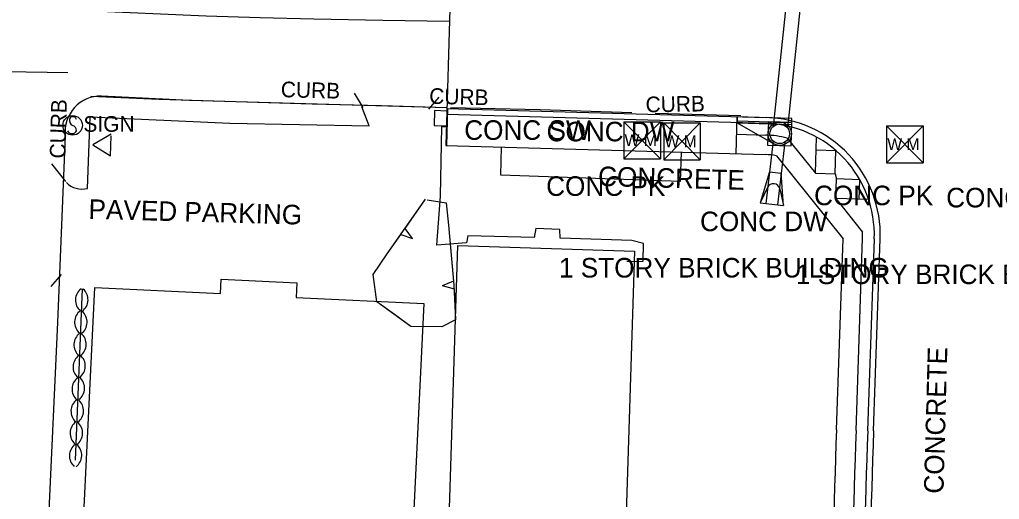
# Model space of a CAD drawing. Extents: x 978516 to 993312, y 1836504 to 1846212.
# Drawn here: x 992239.7 to 992490.2, y 1842760.2 to 1842882.7 of the extents above; entities that cross this region are included whole.
import ezdxf

# ---------------------------------------------------------------- set-up
doc = ezdxf.new("R2010")
doc.units = 0
for name, color, linetype in [('R_Drainage', 7, 'Continuous'), ('R_Proposed Road', 7, 'Continuous'), ('S_BUILDING', 7, 'Continuous'), ('S_CURB', 7, 'Continuous'), ('S_CURB_ANNOT', 7, 'Continuous'), ('S_EDGE_CONCRETE', 7, 'Continuous'), ('S_EDGE_PAVEMENT', 7, 'Continuous'), ('S_PARKING', 7, 'Continuous'), ('S_PARKING_ANNOT', 7, 'Continuous'), ('S_PAVEMENT_CROWN', 7, 'Continuous'), ('S_SIDEWALK', 7, 'Continuous'), ('S_SIGN', 7, 'Continuous'), ('S_SIGN_ANNOT', 7, 'Continuous'), ('S_SURVEY_TEXT_ANNOT', 7, 'Continuous'), ('S_TREE', 7, 'Continuous'), ('S_WATER_UTILITIES', 7, 'Continuous')]:
    doc.layers.add(name, color=color, linetype=linetype)

msp = doc.modelspace()

# ---------------------------------------------------------------- linework, layer by layer
at = {"layer": 'R_Drainage'}
for p, q in [((992436.04, 1842890.55), (992432.38, 1842855.46)), ((992439.73, 1842890.55), (992436.03, 1842855.08)), ((992423.11, 1842856.41), (992432.53, 1842850.98)), ((992423.12, 1842856.91), (992437.12, 1842856.49)), ((992432.31, 1842851.76), (992430.51, 1842835.76)), ((992435.29, 1842851.43), (992433.49, 1842835.43)), ((992431.42, 1842843.86), (992429.02, 1842835.93)), ((992431.42, 1842843.86), (992434.4, 1842843.53)), ((992434.98, 1842835.26), (992434.4, 1842843.53)), ((992430.9, 1842839.88), (992429.02, 1842835.93)), ((992434.03, 1842839.52), (992434.98, 1842835.26)), ((992429.02, 1842835.93), (992434.98, 1842835.26))]:
    msp.add_line(p, q, dxfattribs=at)
for points in [[(992423.11, 1842856.41), (992437.1, 1842855.99), (992437.14, 1842857.49), (992423.15, 1842857.91)], [(992430.94, 1842850.67), (992436.94, 1842850.5), (992437.12, 1842856.49), (992431.12, 1842856.67)]]:
    msp.add_lwpolyline(points, close=True, dxfattribs=at)
for radius in [3, 3, 3, 2.5, 2.5, 2.5]:
    msp.add_circle((992434.03, 1842853.58), radius, dxfattribs=at)
msp.add_arc((992432.4, 1842839.16), 1.67, 12.6066, 154.5213, dxfattribs=at)
at = {"layer": 'R_Proposed Road'}
for p, q in [((992349.99, 1842897.56), (992348.65, 1842850.57)), ((992348.88, 1842858.57), (992430.54, 1842856.25)), ((992348.91, 1842850.57), (992349.18, 1842860.06)), ((992348.92, 1842860.07), (992430.59, 1842857.75)), ((992422.88, 1842848.46), (992423.15, 1842857.96)), ((992423.02, 1842853.46), (992430.46, 1842853.25)), ((992435.95, 1842852.49), (992443.17, 1842843.49)), ((992443.17, 1842843.49), (992443.44, 1842852.75)), ((992348.65, 1842850.57), (992430.32, 1842848.25)), ((992362.7, 1842842.98), (992362.9, 1842850.17)), ((992408.67, 1842841.4), (992408.89, 1842848.86)), ((992443.34, 1842849.49), (992448.34, 1842849.34)), ((992448.17, 1842843.35), (992448.34, 1842849.34)), ((992433.17, 1842847.97), (992450.21, 1842826.73)), ((992408.67, 1842841.4), (992362.7, 1842842.98)), ((992443.17, 1842843.49), (992448.17, 1842843.35)), ((992448.17, 1842843.35), (992448.52, 1842842.04)), ((992448.35, 1842837.04), (992448.52, 1842842.04)), ((992454.52, 1842841.83), (992448.52, 1842842.04)), ((992454.34, 1842836.83), (992454.52, 1842841.83)), ((992456.78, 1842836.75), (992448.35, 1842837.04)), ((992448.35, 1842837.04), (992455.22, 1842828.47)), ((992448.54, 1842777.98), (992450.21, 1842826.73)), ((992453.53, 1842777.81), (992455.22, 1842826.88)), ((992456.53, 1842777.71), (992458.22, 1842826.78)), ((992458.03, 1842777.66), (992459.71, 1842826.73))]:
    msp.add_line(p, q, dxfattribs=at)
for centre, radius, start, end in [((992429.73, 1842827.76), 28.5, 358.0361, 88.3694), ((992429.73, 1842827.76), 30, 358.0361, 88.3694), ((992429.73, 1842827.76), 25.5, 75.8794, 88.3694), ((992429.73, 1842827.76), 20.5, 80.3487, 88.3694), ((992429.73, 1842827.76), 25.5, 358.0361, 1.6001), ((998202.23, 1842580.69), 5757.08, 178.036106, 179.193225), ((998202.23, 1842580.69), 5752.08, 178.036106, 179.201336), ((998202.23, 1842580.69), 5749.08, 178.036106, 179.201336), ((998202.23, 1842580.69), 5747.58, 178.036106, 179.201336)]:
    msp.add_arc(centre, radius, start, end, dxfattribs=at)
at = {"layer": 'S_BUILDING'}
for points in [[(992396.88, 1842823.61), (992394.54, 1842748.45), (992349.36, 1842749.86), (992351.7, 1842825.01)], [(992340.05, 1842748.86), (992255.93, 1842752.91), (992258.89, 1842814.35), (992291.01, 1842812.8), (992291.19, 1842816.42), (992310.54, 1842815.48), (992310.36, 1842811.76), (992343, 1842810.19)]]:
    msp.add_lwpolyline(points, close=True, dxfattribs=at)
at = {"layer": 'S_CURB'}
for points in [[(992327.52, 1842860.28), (992325.3, 1842863.95)], [(992344.31, 1842859.87), (992346.91, 1842862.93)], [(992251.46, 1842841.36), (992247.88, 1842845.91)], [(992250.28, 1842817.66), (992247.7, 1842814.58)]]:
    msp.add_lwpolyline(points, dxfattribs=at)
at = {"layer": 'S_EDGE_CONCRETE'}
for points in [[(992252.02, 1842869.15), (992236.11, 1842869.42), (992220.2, 1842869.69), (992196.79, 1842870.73), (992176.08, 1842871.13)], [(992348.93, 1842860.25), (992332.18, 1842860.69), (992314.5, 1842861.15), (992294.94, 1842861.75), (992275.38, 1842862.35), (992257.87, 1842863.1)], [(992396.23, 1842858.9), (992372.75, 1842859.73), (992349.87, 1842860.23)], [(992424.05, 1842858.14), (992402.18, 1842858.75)]]:
    msp.add_lwpolyline(points, dxfattribs=at)
at = {"layer": 'S_EDGE_PAVEMENT'}
for points in [[(992348.92, 1842860.17), (992321.71, 1842860.99), (992283.11, 1842862.07), (992260.59, 1842863.23)], [(992251.34, 1842853.16), (992249.39, 1842805.35), (992246.72, 1842748.08), (992243.33, 1842677.74)]]:
    msp.add_lwpolyline(points, dxfattribs=at)
msp.add_arc((992260.46, 1842854.07), 9.16, 89.1331, 185.7259, dxfattribs=at)
at = {"layer": 'S_PARKING'}
for points in [[(992257.04, 1842839.63), (992257.73, 1842857.87), (992293.45, 1842856.31), (992329.07, 1842855.65), (992327.2, 1842860.43)], [(992394.93, 1842820.92), (992399.08, 1842821.08), (992399.22, 1842825.53), (992396.25, 1842826.35), (992377.85, 1842826.94), (992377.79, 1842829.15), (992371.69, 1842829.41), (992371.25, 1842827.08), (992354.26, 1842827.48), (992353.97, 1842825.75), (992346.38, 1842825.14), (992347.29, 1842837.63), (992347.6, 1842855.42), (992348.79, 1842855.39)]]:
    msp.add_lwpolyline(points, dxfattribs=at)
msp.add_arc((992255.66, 1842845.22), 5.76, 225.7493, 283.8925, dxfattribs=at)
at = {"layer": 'S_PAVEMENT_CROWN'}
msp.add_lwpolyline([(992349.55, 1842882.26), (992332.52, 1842882.55), (992314.94, 1842882.86), (992301.17, 1842883.23), (992287.4, 1842883.59), (992273.78, 1842884.21), (992260.16, 1842884.83)], dxfattribs=at)
at = {"layer": 'S_SIDEWALK'}
msp.add_lwpolyline([(992348.9, 1842859.38), (992345.77, 1842859.51), (992345.69, 1842855.7), (992348.8, 1842855.62)], dxfattribs=at)
at = {"layer": 'S_SIGN'}
msp.add_lwpolyline([(992263.1, 1842853.47), (992258.37, 1842850.73), (992262.91, 1842847.92), (992263.05, 1842853.07)], dxfattribs=at)
msp.add_circle((992253.23, 1842855.73), 2.49, dxfattribs=at)
for centre, radius, start, end in [((992253.91, 1842857.06), 1.5, 167.1196, 241.9813), ((992253.3, 1842857), 0.95, 16.5258, 156.8957), ((992253.07, 1842854.91), 1.28, 204.641, 335.359), ((992252.81, 1842854.39), 1.4, 358.6529, 73.7063)]:
    msp.add_arc(centre, radius, start, end, dxfattribs=at)
at = {"layer": 'S_TREE'}
for p, q in [((992340.14, 1842826.86), (992338.27, 1842829.42)), ((992337.14, 1842827.81), (992340.14, 1842826.86)), ((992347.7, 1842814.85), (992350.75, 1842813.99)), ((992350.61, 1842815.95), (992347.71, 1842814.75))]:
    msp.add_line(p, q, dxfattribs=at)
for points in [[(992343.92, 1842836.71), (992348.78, 1842835.95), (992349.36, 1842830.26), (992350.71, 1842814.88), (992351.16, 1842806.09), (992347.64, 1842804.23), (992339.7, 1842804.38), (992330.99, 1842810.63), (992330.08, 1842817.59), (992333.69, 1842822.88), (992343.49, 1842836.87)], [(992338.27, 1842829.42), (992343.49, 1842836.87)], [(992343.92, 1842836.71), (992348.78, 1842835.95), (992349.36, 1842830.26), (992350.61, 1842815.95)], [(992335.51, 1842807.39), (992330.99, 1842810.63), (992330.08, 1842817.59), (992333.69, 1842822.88), (992337.14, 1842827.81)], [(992255.68, 1842813.99), (992253.91, 1842770.17)], [(992255.4, 1842813.94), (992255.4, 1842813.84)], [(992350.75, 1842813.99), (992351.16, 1842806.09), (992347.64, 1842804.23), (992339.7, 1842804.38), (992335.51, 1842807.39)], [(992254.25, 1842785.57), (992254.25, 1842785.47)]]:
    msp.add_lwpolyline(points, dxfattribs=at)
for centre, start, end in [((992257.6, 1842811.09), 126.8881, 228.485), ((992253.53, 1842811.19), 306.8881, 48.485), ((992257.37, 1842805.45), 126.8881, 228.485), ((992253.3, 1842805.46), 306.8881, 48.485), ((992257.2, 1842799.7), 126.8881, 228.485), ((992253.07, 1842799.82), 306.8881, 48.485), ((992256.98, 1842794.02), 126.8881, 228.485), ((992252.84, 1842794.26), 306.8881, 48.485), ((992256.71, 1842788.36), 126.8881, 228.485), ((992252.65, 1842788.6), 306.8881, 48.485), ((992256.45, 1842782.72), 126.8881, 228.485), ((992252.38, 1842782.82), 306.8881, 48.485), ((992256.23, 1842777.08), 126.8881, 228.485), ((992252.15, 1842777.09), 306.8881, 48.485), ((992256.05, 1842771.33), 126.8881, 228.485), ((992251.92, 1842771.44), 306.8881, 48.485)]:
    msp.add_arc(centre, 3.64, start, end, dxfattribs=at)
at = {"layer": 'S_WATER_UTILITIES'}
for p, q in [((992394.16, 1842856.65), (992403.5, 1842856.65)), ((992394.16, 1842856.65), (992394.16, 1842847.16)), ((992394.16, 1842856.65), (992403.5, 1842847.16)), ((992403.5, 1842856.65), (992394.16, 1842847.16)), ((992403.5, 1842856.65), (992403.5, 1842847.16)), ((992404.37, 1842856.38), (992413.71, 1842856.38)), ((992404.37, 1842856.38), (992404.37, 1842846.89)), ((992404.37, 1842856.38), (992413.71, 1842846.89)), ((992413.71, 1842856.38), (992404.37, 1842846.89)), ((992413.71, 1842856.38), (992413.71, 1842846.89)), ((992461.32, 1842855.63), (992470.66, 1842855.63)), ((992461.32, 1842855.63), (992461.32, 1842846.14)), ((992461.32, 1842855.63), (992470.66, 1842846.14)), ((992470.66, 1842855.63), (992461.32, 1842846.14)), ((992470.66, 1842855.63), (992470.66, 1842846.14)), ((992394.16, 1842847.16), (992403.5, 1842847.16)), ((992404.37, 1842846.89), (992413.71, 1842846.89)), ((992461.32, 1842846.14), (992470.66, 1842846.14))]:
    msp.add_line(p, q, dxfattribs=at)

# ---------------------------------------------------------------- texts
at = {"layer": 'S_CURB_ANNOT'}
for rotation, p in [(358.4454, (992306.42, 1842862.95)), (358.4454, (992344.37, 1842861.26)), (88.4454, (992251.37, 1842847.21)), (0.979, (992399.76, 1842859.05))]:
    msp.add_text('CURB', height=4, rotation=rotation, dxfattribs=at).set_placement(p)
at = {"layer": 'S_PARKING_ANNOT'}
for s, height, rotation, p in [('CONCRETE', 5, 358.4454, (992387.53, 1842840.26)), ('PAVED PARKING', 5.0005, 358.4454, (992257.24, 1842831.86)), ('CONCRETE', 5, 88.4454, (992475.88, 1842761.58))]:
    msp.add_text(s, height=height, rotation=rotation, dxfattribs=at).set_placement(p)
at = {"layer": 'S_SIGN_ANNOT'}
msp.add_text('SIGN', height=4, dxfattribs=at).set_placement((992255.99, 1842854.09))
at = {"layer": 'S_SURVEY_TEXT_ANNOT'}
for s, p in [('CONC SW', (992353.36, 1842852.03)), ('CONC DW', (992374.42, 1842851.65)), ('CONC PK', (992374.31, 1842837.72)), ('CONC PK', (992442.81, 1842835.33)), ('CONC DW', (992476.59, 1842834.77)), ('CONC DW', (992413.65, 1842828.7)), ('1 STORY BRICK BUILDING', (992377.58, 1842816.86)), ('1 STORY BRICK BUILDING', (992438.16, 1842815.18))]:
    msp.add_text(s, height=5, dxfattribs=at).set_placement(p)
at = {"layer": 'S_WATER_UTILITIES'}
for p in [(992394.36, 1842850.42), (992404.57, 1842850.15), (992461.53, 1842849.4)]:
    msp.add_text('W M', height=3, dxfattribs=at).set_placement(p)

doc.saveas('drawing.dxf')
